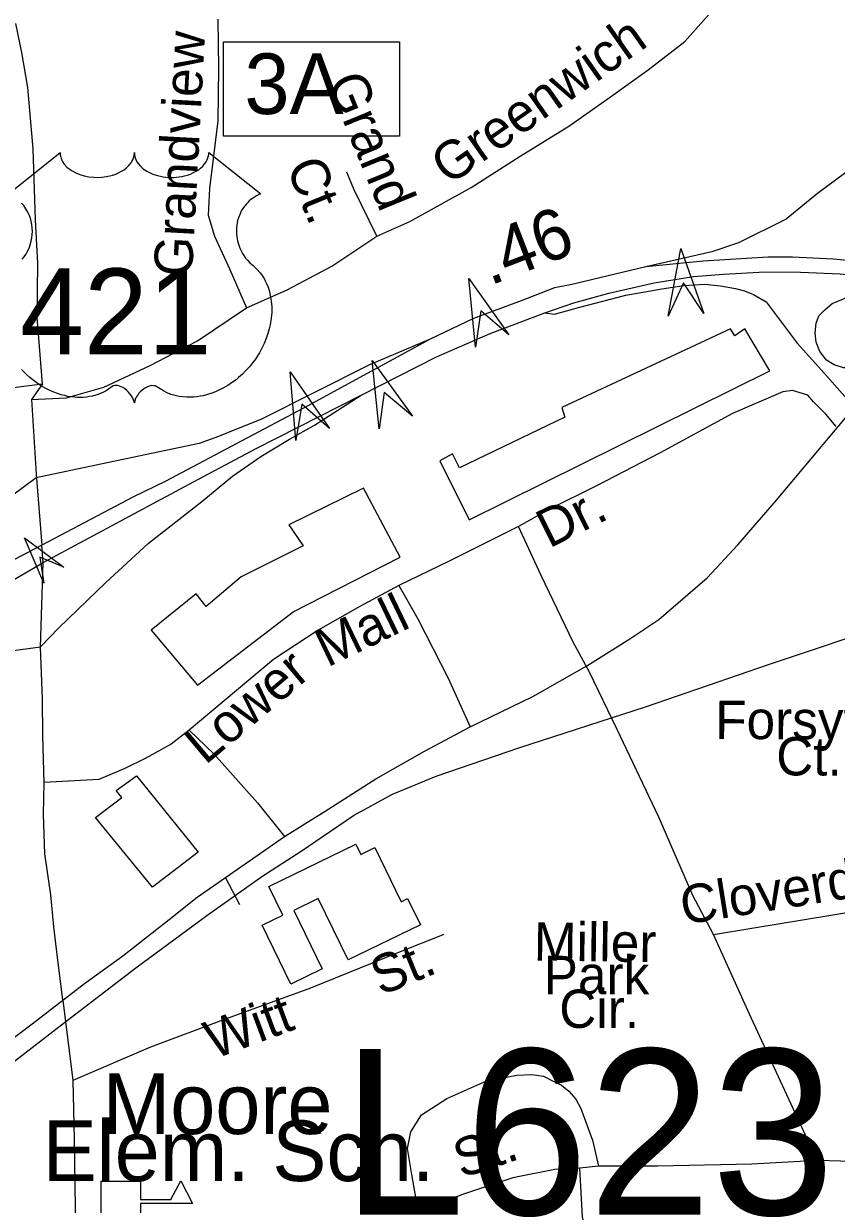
# Model space of a CAD drawing. Extents: x 1547597 to 1699558, y 810033 to 920809.
# Drawn here: x 1619805 to 1621816, y 853258 to 856181 of the extents above; entities that cross this region are included whole.
import ezdxf

# ---------------------------------------------------------------- set-up
doc = ezdxf.new("R2010")
doc.units = 0
for name, color, linetype in [('Exist Cultural Educational Facility High CELL', 7, 'Continuous'), ('Exist Cultural Educational Facility High Label', 7, 'Continuous'), ('Exist Cultural Shopping Center Building Footprint', 7, 'Continuous'), ('Exist Cultural Warehouse Building Footprint', 7, 'Continuous'), ('Exist Railroad Mainline', 7, 'Continuous'), ('Exist Road Non-System Type 51', 7, 'Continuous'), ('Exist Road Non-System Type 51 Label', 7, 'Continuous'), ('Exist Road Primary Interstate Divided Center Attributed', 7, 'Continuous'), ('Exist Road Primary Interstate Interchange CELL', 7, 'Continuous'), ('Exist Road Primary Interstate Mileage Hundredths English Label', 7, 'Continuous'), ('Exist Road Primary Interstate Ramp 1 Lane Attributed', 7, 'Continuous'), ('Exist Road Primary Interstate Structure Cantilever Sign Attributed CELL', 7, 'Continuous'), ('Exist Road Primary Interstate Structure Cantilever Sign Number Label', 7, 'Continuous'), ('Exist Road Primary Interstate Structure Ovrhead Sign Attributed CELL', 7, 'Continuous'), ('Exist Road Primary US Shield CELL', 7, 'Continuous'), ('Exist Road Primary US Shield Number Label', 7, 'Continuous'), ('Exist Road Primary US Structure Non-Sys NCDOT Attributed CELL', 7, 'Continuous'), ('Exist Road Primary US UnDivided 4 Lane Attributed', 7, 'Continuous')]:
    doc.layers.add(name, color=color, linetype=linetype)

msp = doc.modelspace()

# ---------------------------------------------------------------- linework, layer by layer
at = {"layer": 'Exist Cultural Educational Facility High CELL'}
msp.add_lwpolyline([(1619996.5, 853315.8), (1620094.4, 853315.8), (1620094.4, 853269.8), (1620169.5, 853269.8), (1620193.7, 853316.8), (1620222.9, 853260.2), (1620094.4, 853260.2), (1620094.4, 853214.2), (1619996.5, 853214.2)], close=True, dxfattribs=at)
at = {"layer": 'Exist Cultural Shopping Center Building Footprint'}
for points in [[(1620907.7, 854952.7), (1621651.9, 855321.6), (1621589.3, 855426), (1621564.9, 855408.6), (1621554.5, 855426), (1621137.2, 855231.1), (1621144.1, 855206.8), (1620883.3, 855081.5), (1620865.9, 855116.3), (1620834.6, 855098.9)], [(1620235.6, 854543.7), (1620472.1, 854724.7), (1620736.4, 854860.4), (1620646, 855031), (1620461.6, 854940.5), (1620496.4, 854888.3), (1620343.4, 854811.7), (1620256.5, 854738.6), (1620232.1, 854769.9), (1620120.8, 854679.5)]]:
    msp.add_lwpolyline(points, close=True, dxfattribs=at)
at = {"layer": 'Exist Cultural Warehouse Building Footprint'}
for points in [[(1620083.9, 854319.4), (1620236.9, 854129.9), (1620124.1, 854043.8), (1619982.5, 854216.1), (1620047.6, 854265.8), (1620034.2, 854283.1)], [(1620411.5, 854045), (1620626.7, 854149.8), (1620639.1, 854124.4), (1620674, 854141.3), (1620739.2, 854007.5), (1620755.2, 854015.3), (1620786.7, 853950.5), (1620608, 853863.6), (1620534.2, 854015.2), (1620473.2, 853985.6), (1620543.6, 853841.1), (1620465.8, 853803.3), (1620394.9, 853949.1), (1620446, 853974)]]:
    msp.add_lwpolyline(points, close=True, dxfattribs=at)
at = {"layer": 'Exist Railroad Mainline'}
for points in [[(1620826, 854318.2), (1621032.6, 854389.6), (1621343.6, 854489.6), (1621650.5, 854595.6), (1621961.6, 854699.6), (1622242.6, 854798.1), (1622615.9, 854910.1), (1622951.9, 855027.5), (1623255.9, 855128.9), (1623550.6, 855233.7), (1623868.5, 855565)], [(1617957.9, 852185.8), (1618129.4, 852325.6), (1618278.7, 852433.6), (1618397.8, 852536), (1618589.6, 852687.4), (1618781.3, 852837), (1618973, 852982.4), (1619146.4, 853120.2), (1619356.2, 853281.4), (1619527.7, 853409.2), (1619701.5, 853551), (1619895, 853700.3), (1620082.8, 853844), (1620258.1, 853973.7), (1620397.2, 854071.7), (1620491.9, 854132.7), (1620621, 854220.9), (1620717.5, 854273.6), (1620826, 854318.2)]]:
    msp.add_lwpolyline(points, dxfattribs=at)
at = {"layer": 'Exist Road Non-System Type 51'}
for p, q in [((1619669.6, 855266.2), (1619851.8, 855289.5)), ((1619851.8, 855289.5), (1619824.8, 855250.8)), ((1619824.8, 855250.8), (1619835.8, 855065.6)), ((1619835.8, 855065.6), (1619850.1, 854890.5)), ((1620340.3, 854000.1), (1620304.9, 854067.4)), ((1619901.7, 853763.3), (1619926.4, 853564.9)), ((1621227.5, 853353.1), (1621181.6, 853347.8)), ((1621883, 853363.2), (1621771.3, 853366.9))]:
    msp.add_line(p, q, dxfattribs=at)
for points in [[(1620678.7, 855654.7), (1620761, 855691.5), (1620912.2, 855775.2), (1621033.3, 855853.4), (1621154.2, 855927.6), (1621257.2, 856000), (1621350.2, 856066.5), (1621441, 856137.1), (1621520.3, 856226), (1621553.4, 856287.3), (1621582.1, 856341), (1621619.6, 856444.3), (1621653.2, 856551.7)], [(1619851.8, 855289.5), (1619838.3, 855453.4), (1619840.4, 855587.3), (1619834, 855695.5), (1619828.6, 855871.5), (1619815.1, 856023.4), (1619800.4, 856109.6), (1619785.5, 856181.9)], [(1620285.2, 856192.4), (1620287.3, 856070.5), (1620285.2, 855940.5), (1620273.9, 855846.8), (1620264.8, 855773), (1620261.7, 855707), (1620277, 855654.9), (1620315.6, 855572.2), (1620356.3, 855477.8)], [(1620678.7, 855654.7), (1620622.4, 855771.5), (1620605, 855813.9)], [(1620356.3, 855477.8), (1620456.9, 855522.1), (1620567.5, 855580.5), (1620678.7, 855654.7)], [(1619824.8, 855250.8), (1619911.3, 855254.5), (1620003.5, 855281.2), (1620118.3, 855335.3), (1620235.2, 855395.6), (1620356.3, 855477.8)], [(1621815.5, 855184.2), (1621789.8, 855214.7), (1621759.3, 855245.1), (1621745.3, 855261.5), (1621707.9, 855273.2), (1621683.8, 855270.1), (1621559, 855216), (1621379.8, 855118.6), (1621222.6, 855037.1), (1621106, 854978.9), (1621029.3, 854936)], [(1621029.3, 854936), (1620858.3, 854850.6), (1620733.4, 854790.5)], [(1621205.7, 854575.6), (1621164.9, 854650.1), (1621085.5, 854815.2), (1621029.3, 854936)], [(1619846.9, 854637.8), (1619852.9, 854847.3), (1619850.1, 854890.5)], [(1620733.4, 854790.5), (1620636.8, 854738.1), (1620534, 854679.5), (1620422.9, 854607.3), (1620301.5, 854505.1), (1620214.6, 854432.4)], [(1620733.4, 854790.5), (1620780.1, 854707.9), (1620855.8, 854560.9), (1620910, 854440.1)], [(1619855.7, 854302.7), (1619852.7, 854417.9), (1619851.3, 854510), (1619846.9, 854637.8)], [(1621512.1, 853926.5), (1621461.4, 854023.1), (1621376.5, 854216.4), (1621274, 854433.8), (1621205.7, 854575.6)], [(1620214.6, 854432.4), (1620170.1, 854397.1), (1620105.5, 854362.2), (1620055.2, 854337), (1619990.8, 854309.9), (1619855.7, 854302.7)], [(1620214.6, 854432.4), (1620275.7, 854373.6), (1620383.7, 854252.1), (1620450.4, 854169.1)], [(1619901.7, 853763.3), (1619886.7, 853883.5), (1619879.4, 853945), (1619872.2, 854024.7), (1619857.7, 854126), (1619854.1, 854223.7), (1619855.7, 854302.7)], [(1621512.1, 853926.5), (1621612, 853942.8), (1621802.4, 853974), (1621934.5, 853996.1), (1622068.8, 854016)], [(1620844.7, 853926.4), (1620728.1, 853880.3), (1620515, 853793.6), (1620299.9, 853714.7), (1620119.3, 853647.5), (1619926.4, 853564.9)], [(1621771.3, 853366.9), (1621740.1, 853429.4), (1621600.9, 853729.1), (1621512.1, 853926.5)], [(1620782.3, 853237.9), (1620765.6, 853332.1), (1620754.7, 853396.1), (1620763.4, 853438), (1620789.2, 853479.5), (1620852.5, 853520.6), (1620949, 853563.1), (1621025.1, 853577.9), (1621062.4, 853579.8), (1621091.5, 853575.4), (1621116.9, 853562.7), (1621136.1, 853552.9), (1621154.4, 853538.1), (1621171.8, 853518.9), (1621183.7, 853495.7), (1621212.6, 853417.2), (1621227.5, 853353.1)], [(1619926.4, 853564.9), (1619930.1, 853420.1), (1619933.7, 853192.1), (1619940.9, 852964), (1619940.9, 852808.4)], [(1621181.6, 853347.8), (1621119.5, 853344.7), (1621015.4, 853324.2), (1620888.9, 853282.1), (1620782.3, 853237.9)], [(1621349.2, 852943.4), (1621333.9, 852997.7), (1621314.7, 853036), (1621267.2, 853072.5), (1621239.7, 853099.1), (1621210.3, 853137.5), (1621187.7, 853227.6), (1621181.6, 853347.8)], [(1621771.3, 853366.9), (1621607.2, 853357.4), (1621373.4, 853352.9), (1621227.5, 853353.1)]]:
    msp.add_lwpolyline(points, dxfattribs=at)
at = {"layer": 'Exist Road Primary Interstate Divided Center Attributed'}
for points in [[(1622132.4, 855557.4), (1621987.3, 855580.3), (1621960.5, 855582.2), (1621896.7, 855589.9), (1621808.5, 855598.5), (1621707.9, 855603.2), (1621647.1, 855603.2), (1621486.4, 855593.6), (1621344.4, 855579.5)], [(1621344.4, 855579.5), (1621158.1, 855534.4), (1621119, 855527), (1621036.5, 855495.2), (1620918, 855451.6), (1620811.1, 855399.8)], [(1621094.5, 855465.5), (1621166.7, 855490.4), (1621252.9, 855513.8), (1621365.3, 855539.8), (1621462.3, 855555.5), (1621537.3, 855561.1), (1621639.9, 855567.2), (1621727.6, 855565.8), (1621826, 855561.8), (1621916.9, 855552.9), (1622007.3, 855538.9), (1622102.8, 855519.9)], [(1620640.1, 855261.8), (1620827, 855356.3), (1620959.4, 855414.3), (1621094.5, 855465.5)], [(1620811.1, 855399.8), (1620499.1, 855230.4), (1620359, 855156.2), (1620155.6, 855047.9), (1620076.9, 855009.8), (1619850.1, 854890.5)], [(1619852.9, 854847.3), (1620225.4, 855046.5), (1620380.5, 855129.7), (1620640.1, 855261.8)], [(1619850.1, 854890.5), (1619141.5, 854518.4)], [(1619151.8, 854472.5), (1619371.5, 854582.7), (1619599.4, 854702.1), (1619650.1, 854729.3), (1619852.9, 854847.3)]]:
    msp.add_lwpolyline(points, dxfattribs=at)
at = {"layer": 'Exist Road Primary Interstate Interchange CELL'}
msp.add_lwpolyline([(1620299.9, 856135.9), (1620734.8, 856135.9), (1620734.8, 855902.6), (1620299.9, 855902.6)], close=True, dxfattribs=at)
at = {"layer": 'Exist Road Primary Interstate Ramp 1 Lane Attributed'}
for points in [[(1622183.1, 855752.6), (1622141.3, 855780.4), (1622116, 855800.8), (1622080.4, 855822.8), (1622051.8, 855834.1), (1622012.9, 855844.4), (1621978.3, 855847.3), (1621930.3, 855844.6), (1621896.1, 855838.3), (1621855.7, 855824.3), (1621769.8, 855760.7), (1621691.6, 855697.6), (1621574, 855639), (1621508, 855616.5), (1621344.4, 855579.5)], [(1621094.5, 855465.5), (1621118.4, 855461.8), (1621178.4, 855478.2), (1621295.1, 855509.3), (1621384.1, 855524.8), (1621438.4, 855533.2), (1621489.5, 855536.5), (1621529.8, 855531.8), (1621566.8, 855525.3), (1621588.9, 855520.1), (1621610.9, 855510.7), (1621642.3, 855492.9), (1621719.3, 855390.2), (1621787.2, 855315.3), (1621862.1, 855230.4)], [(1621968.9, 855361), (1621897.1, 855336.4), (1621866.7, 855329.4), (1621834, 855329.4), (1621810.6, 855336.4), (1621791.9, 855348.1), (1621775.5, 855369.2), (1621766.1, 855392.6), (1621763.8, 855416), (1621766.1, 855439.4), (1621773.1, 855458.1), (1621787.2, 855472.1), (1621805.9, 855488.5), (1621834, 855500.2), (1621856.9, 855510.5), (1621890.2, 855519.4), (1621917.3, 855524.6), (1621948.6, 855526), (1621991.9, 855524.6), (1622047.6, 855518.5), (1622463.7, 855433.9), (1622505.4, 855432.5)], [(1620811.1, 855399.8), (1620660.7, 855336.8), (1620392.2, 855201.1), (1620328, 855175.4), (1620286.8, 855159), (1620239.7, 855141.9), (1620058.9, 855103.9), (1619836.2, 855057.1)], [(1619846.9, 854638.7), (1619892.4, 854685.8), (1620008.2, 854798), (1620113.1, 854894), (1620245.6, 854998.2), (1620321.9, 855061), (1620392.2, 855109.8), (1620463, 855152.4), (1620524.8, 855187.1), (1620640.1, 855261.8)], [(1619836.2, 855057.1), (1619774.9, 855011.6), (1619670, 854919.3), (1619581.3, 854839.7), (1619501.7, 854765.5), (1619449.3, 854722), (1619314, 854629.9), (1619141.5, 854518.4)], [(1619151.8, 854472.5), (1619471, 854591.7), (1619574.1, 854604.4), (1619635.6, 854615.2), (1619704.3, 854620.7), (1619767.6, 854627.9), (1619846.9, 854638.7)]]:
    msp.add_lwpolyline(points, dxfattribs=at)
at = {"layer": 'Exist Road Primary Interstate Structure Cantilever Sign Attributed CELL'}
for points in [[(1621400, 855456.9), (1621430.9, 855624.8), (1621488.1, 855464), (1621437.7, 855539.7)], [(1620923.1, 855380), (1620906.5, 855549.9), (1621005.8, 855411), (1620936.5, 855470)], [(1620684.4, 855177.8), (1620667.3, 855347.7), (1620767, 855209.1), (1620697.5, 855267.8)]]:
    msp.add_lwpolyline(points, close=True, dxfattribs=at)
at = {"layer": 'Exist Road Primary Interstate Structure Ovrhead Sign Attributed CELL'}
msp.add_lwpolyline([(1620478.5, 855149.2), (1620464.8, 855319.3), (1620561.8, 855178.8), (1620493.5, 855238.9)], close=True, dxfattribs=at)
at = {"layer": 'Exist Road Primary US Shield CELL'}
for points in [[(1619766.4, 855759.4), (1619895, 855861.9), (1619895.3, 855856.6), (1619896.6, 855850.3), (1619897.6, 855847), (1619900.6, 855840.8), (1619905.4, 855833.4), (1619912.2, 855826.2), (1619919.9, 855819.9), (1619925.1, 855816.5), (1619933.8, 855811.8), (1619943.8, 855807.6), (1619954.9, 855804.4), (1619966.2, 855802.2), (1619978.6, 855800.8), (1619990.8, 855800.6), (1620004, 855801.6), (1620018.6, 855804.4), (1620025.4, 855806.1), (1620032.9, 855808.7), (1620039.9, 855811.6), (1620047.5, 855815.7), (1620053.7, 855819.6), (1620058.5, 855823.1), (1620065.4, 855829.7), (1620070.8, 855836.4), (1620073.1, 855840.2), (1620075, 855843.9), (1620077.7, 855851.6), (1620078.5, 855855), (1620079, 855862.2), (1620079.5, 855856.2), (1620080.1, 855852.5), (1620081.1, 855848.8), (1620082.6, 855844.9), (1620085.3, 855839.5), (1620088.4, 855834.9), (1620094.1, 855828.1), (1620097.7, 855824.8), (1620100.9, 855822.1), (1620109.7, 855816.1), (1620119.9, 855811), (1620124.9, 855808.8), (1620130.1, 855806.9), (1620136.6, 855805), (1620143.4, 855803.4), (1620150, 855802.2), (1620156.9, 855801.2), (1620163.9, 855800.7), (1620169.6, 855800.6), (1620176.5, 855800.6), (1620183, 855801), (1620189.6, 855801.8), (1620196.9, 855803), (1620202.7, 855804.3), (1620210.5, 855806.3), (1620217.5, 855808.8), (1620223.6, 855811.5), (1620231.6, 855815.7), (1620238.1, 855819.7), (1620242.8, 855823.5), (1620248.4, 855828.7), (1620253.7, 855834.8), (1620256.8, 855839.3), (1620259, 855844), (1620261.1, 855848.8), (1620262.3, 855854), (1620262.9, 855858.5), (1620263.1, 855862.3), (1620391.7, 855759.9), (1620388.6, 855758.7), (1620381.6, 855755.3), (1620376.1, 855752), (1620367.2, 855745.8), (1620363.4, 855742.4), (1620359.7, 855738.8), (1620356.2, 855735), (1620353.1, 855731.4), (1620349.4, 855726.2), (1620346, 855721.1), (1620342.8, 855715.4), (1620340.4, 855710.4), (1620336.4, 855700.1), (1620334.5, 855693.6), (1620333.3, 855688), (1620331.8, 855676.6), (1620331.4, 855671.1), (1620331.4, 855665.7), (1620331.7, 855660), (1620332.2, 855654.5), (1620333.2, 855648.8), (1620334.1, 855643.8), (1620335.7, 855637.6), (1620338, 855630.5), (1620340.8, 855623.6), (1620346.7, 855612.4), (1620354.3, 855601), (1620359.6, 855594.6), (1620365, 855589.2), (1620372.9, 855582.5), (1620377.2, 855578.7), (1620382.1, 855573.7), (1620390.2, 855564.4), (1620393.4, 855560), (1620396.7, 855555), (1620399.8, 855550), (1620402.8, 855544.5), (1620405.3, 855539.7), (1620409.8, 855528.7), (1620413.1, 855518), (1620414.6, 855512.3), (1620417, 855499.7), (1620417.9, 855493.5), (1620418.9, 855481.2), (1620418.9, 855466.3), (1620417.8, 855452.2), (1620415.1, 855435.7), (1620412.9, 855425.8), (1620409.5, 855414.3), (1620406.3, 855404.4), (1620400.4, 855389.7), (1620395.2, 855379.1), (1620388.4, 855366.6), (1620383.8, 855359.1), (1620378.4, 855351), (1620371.6, 855341.8), (1620363.7, 855331.9), (1620354.3, 855321.5), (1620346.6, 855313.8), (1620336.6, 855304.8), (1620330.5, 855299.8), (1620321.8, 855293.3), (1620310, 855285.4), (1620298.3, 855278.6), (1620288.3, 855273.5), (1620279.5, 855269.7), (1620268.1, 855265.4), (1620249.1, 855260.1), (1620242.2, 855258.7), (1620234, 855257.5), (1620226.4, 855256.7), (1620218.9, 855256.3), (1620208.9, 855256.3), (1620198.9, 855257), (1620189.5, 855258.4), (1620179.7, 855260.4), (1620169.5, 855263.5), (1620160.2, 855267.1), (1620150.8, 855271.8), (1620134.8, 855281.8), (1620130.3, 855284.2), (1620127.7, 855284.9), (1620121.5, 855285.2), (1620115.7, 855284), (1620109.8, 855281.6), (1620106.3, 855279.7), (1620101.5, 855276.6), (1620097.9, 855273.7), (1620093.5, 855269.6), (1620090.4, 855266.1), (1620088.1, 855263.3), (1620083.6, 855256.3), (1620082, 855252.9), (1620080.4, 855248.6), (1620078.9, 855242.2), (1620076.9, 855250.3), (1620074.5, 855255.6), (1620071.8, 855260.1), (1620068.9, 855264.2), (1620064.4, 855269.3), (1620060.4, 855273.2), (1620055.6, 855277.2), (1620050.4, 855280.3), (1620046.3, 855282.4), (1620042.5, 855283.9), (1620037.8, 855285), (1620034, 855285.3), (1620030.9, 855285.2), (1620026.6, 855284.2), (1620020.8, 855280.1), (1620015.3, 855276.3), (1620009.3, 855272.5), (1620002.2, 855268.7), (1619996.9, 855266.3), (1619990.7, 855263.9), (1619983.4, 855261.4), (1619975.5, 855259.4), (1619967.4, 855257.8), (1619960.2, 855256.6), (1619952.6, 855256), (1619945.7, 855255.7), (1619938.4, 855255.8), (1619931.7, 855256.3), (1619923.9, 855257), (1619914.1, 855258.5), (1619906.1, 855260.3), (1619897.6, 855262.6), (1619888.9, 855265.3), (1619879.5, 855268.9), (1619867.8, 855274), (1619859.7, 855278.2), (1619846.9, 855285.5), (1619831.8, 855295.9), (1619820.5, 855305.1), (1619812.1, 855312.7), (1619799.9, 855325.1)], [(1619801.7, 855598.1), (1619806.4, 855604.2), (1619810.1, 855609.9), (1619813.1, 855615), (1619817, 855622.5), (1619819.3, 855628.1), (1619822.3, 855636.8), (1619823.8, 855642.9), (1619825.3, 855650.7), (1619826.3, 855658.1), (1619826.7, 855667.3), (1619826.4, 855674.9), (1619825.4, 855683.8), (1619823.8, 855692.3), (1619821.8, 855699.7), (1619818.6, 855708.2), (1619815.6, 855714.5), (1619810.7, 855722.9), (1619805.2, 855730.7), (1619799.6, 855737.1)]]:
    msp.add_lwpolyline(points, dxfattribs=at)
at = {"layer": 'Exist Road Primary US Structure Non-Sys NCDOT Attributed CELL'}
msp.add_lwpolyline([(1619855, 854796.4), (1619807, 854908.4), (1619904.6, 854835.4), (1619844.7, 854860.5)], close=True, dxfattribs=at)
at = {"layer": 'Exist Road Primary US UnDivided 4 Lane Attributed'}
msp.add_lwpolyline([(1619132.5, 853171.5), (1619292.2, 853290.9), (1619498.3, 853449.8), (1619680.4, 853595), (1619825.9, 853704.7), (1619955.4, 853804.8), (1620050.2, 853873.3), (1620165.5, 853963.6), (1620234.2, 854018.4), (1620304.9, 854067.4), (1620450.4, 854169.1), (1620551.1, 854231.5), (1620676.2, 854311.6), (1620797.3, 854379.8), (1620910, 854440.1), (1621065, 854515.6), (1621198.5, 854591.3), (1621305.2, 854658), (1621377.2, 854706), (1621496.4, 854809.4), (1621572.6, 854891.2), (1621668.1, 855001.7), (1621761.7, 855114), (1621839.6, 855205.9)], dxfattribs=at)

# ---------------------------------------------------------------- texts
at = {"layer": 'Exist Cultural Educational Facility High Label'}
for s, p in [('Moore', (1620000.7, 853432.3)), ('Elem. Sch.', (1619851.9, 853315.8))]:
    msp.add_text(s, height=150, dxfattribs=at).set_placement(p)
at = {"layer": 'Exist Road Non-System Type 51 Label'}
for s, rotation, p in [('Greenwich', 35.1071, (1620857, 855778.8)), ('Grandview', 86.9044, (1620221.3, 855553.6)), ('Grand', 292.2687, (1620555.3, 856037.4)), ('Ct.', 292.2687, (1620453.7, 855827.4)), ('Dr.', 26.5438, (1621105.3, 854881.2)), ('Mall', 25.6989, (1620556.5, 854586.8)), ('Lower', 40.106, (1620254.4, 854344.2)), ('Forsyth', 359.7631, (1621516.2, 854410.4)), ('Ct.', 359.7631, (1621667.2, 854320.3)), ('Cloverdale', 9.1316, (1621438.1, 853950.3)), ('Miller', 359.2549, (1621066.9, 853861.8)), ('St.', 22.1484, (1620688.4, 853774)), ('Park', 359.9737, (1621091.9, 853778.5)), ('Cir.', 0.0482, (1621130.5, 853694.9)), ('Witt', 20.3968, (1620275.3, 853616.5)), ('St.', 18.3872, (1620888, 853322.3))]:
    msp.add_text(s, height=95, rotation=rotation, dxfattribs=at).set_placement(p)
at = {"layer": 'Exist Road Primary Interstate Interchange CELL'}
msp.add_text('3A', height=150, dxfattribs=at).set_placement((1620351.4, 855957.5))
at = {"layer": 'Exist Road Primary Interstate Mileage Hundredths English Label'}
msp.add_text('.46', height=125, rotation=21.1247, dxfattribs=at).set_placement((1620958.9, 855532.2))
at = {"layer": 'Exist Road Primary Interstate Structure Cantilever Sign Number Label'}
msp.add_text('L623', height=410.1, dxfattribs=at).set_placement((1620592.1, 853232.3))
at = {"layer": 'Exist Road Primary US Shield Number Label'}
msp.add_text('421', height=212.5, dxfattribs=at).set_placement((1619796.2, 855362.6))

doc.saveas('drawing.dxf')
